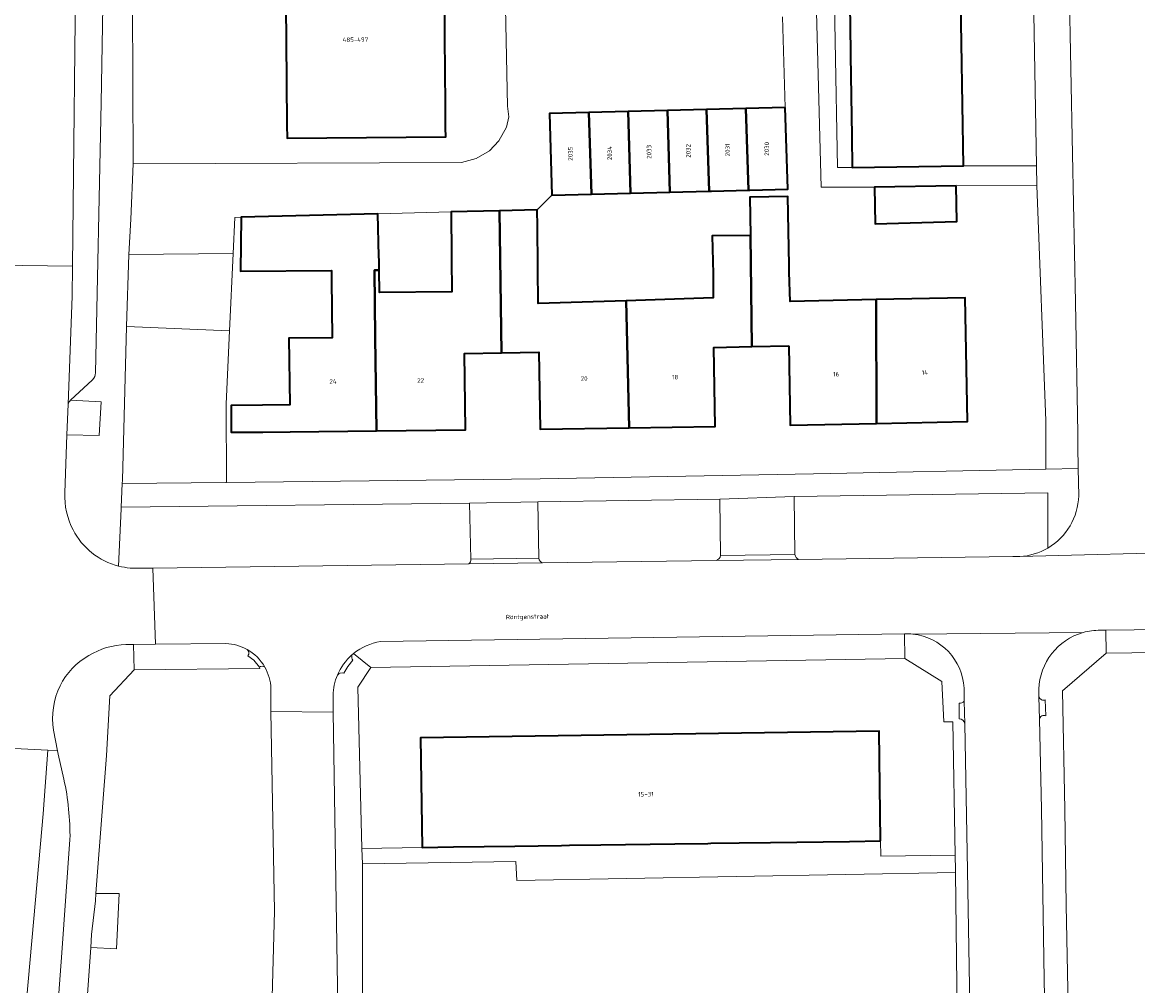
# Model space of a CAD drawing. Header units: metres. Extents: x 197700 to 204338, y 317132 to 325229.
# Tile 1034 of 1056: x 199121 to 199210, y 321923 to 322000. Entities that reach past the tile are written whole.
import ezdxf
from ezdxf.enums import TextEntityAlignment as Align

# ---------------------------------------------------------------- set-up
doc = ezdxf.new("R2010")
doc.units = ezdxf.units.M
for name, color, linetype, lineweight in [('B-WE-GR-BEPLANTING_CULTUUR_HEESTERS-GV', 90, 'Continuous', 18), ('B-WE-GR-GROENVOORZIENING-GV', 80, 'Continuous', 18), ('B-WE-IE-TERREINAFSCHEIDING_KUNSTMATIG_MUUR-G', 90, 'IE-TERREINAFSCHEIDING-KUNSTMATIG-DICHT', 18), ('B-WE-OG-BEBOUWING-GV', 7, 'Continuous', 35), ('B-WE-OG-BEBOUWING-T18', 10, 'Continuous', 18), ('B-WE-OG-TERREIN_ERF-GV', 7, 'Continuous', 18), ('B-WE-OG-TOPOGRAFIE-T18', 10, 'Continuous', 18), ('B-WE-VH-VERHARDING_ASFALT-GV', 252, 'Continuous', 18), ('B-WE-VH-VERHARDING_BETONSTRAATSTEEN-GV', 252, 'Continuous', 18), ('B-WE-VH-VERHARDING_OPEN-GV', 252, 'Continuous', 18), ('B-WE-VH-VERHARDING_SIERBESTRATING-GV', 252, 'Continuous', 18), ('B-WE-VH-VERHARDING_STRAATBAKSTEEN-GV', 252, 'Continuous', 18), ('B-WE-VH-VERHARDING_TEGEL-GV', 252, 'Continuous', 18)]:
    doc.layers.add(name, color=color, linetype=linetype, lineweight=lineweight)
doc.styles.add('NLCS-ISO-M200-T18', font='NLCS-ISO.ttf', dxfattribs={"height": 0.36})
doc.linetypes.add('IE-TERREINAFSCHEIDING-KUNSTMATIG-DICHT', pattern='A,8,-1,[82,NLCS.SHX,S=0.75,R=90,X=0,Y=0],-1', length=10)

msp = doc.modelspace()

# ---------------------------------------------------------------- linework, layer by layer
at = {"layer": 'B-WE-GR-BEPLANTING_CULTUUR_HEESTERS-GV'}
msp.add_lwpolyline([(199129.466, 321975.762), (199137.705, 321975.415), (199137.994, 321981.616), (199129.628, 321981.547)], close=True, dxfattribs=at)
at = {"layer": 'B-WE-GR-GROENVOORZIENING-GV'}
msp.add_lwpolyline([(199137.432, 321969.574), (199137.705, 321975.415), (199129.466, 321975.762), (199129.121, 321963.47), (199129.111, 321963.226), (199137.39, 321963.288), (199137.44, 321963.289)], close=True, dxfattribs=at)
for points in [[(199124.78, 321969.549), (199124.688, 321967.098), (199127.276, 321967.045), (199127.427, 321969.737), (199124.986, 321969.87)], [(199157.002, 321957.154), (199156.889, 321961.638), (199129.032, 321961.318), (199129.027, 321961.198), (199128.826, 321956.604)], [(199176.977, 321957.451), (199176.921, 321961.951), (199162.363, 321961.749), (199162.427, 321957.231)], [(199203.15, 321958.046), (199203.15, 321962.455), (199182.851, 321962.179), (199182.914, 321957.525)], [(199183.222, 321957.141), (199200.348, 321957.371)], [(199129.743, 321956.447), (199131.556, 321956.446), (199156.836, 321956.786)], [(199162.74, 321956.865), (199176.613, 321957.052)]]:
    msp.add_lwpolyline(points, dxfattribs=at)
for points in [[(199124.986, 321969.87, 0.195242), (199124.78, 321969.549)], [(199200.914, 321957.371, 0.118515), (199203.15, 321958.046)], [(199156.836, 321956.786, 0.259115), (199157.002, 321957.154)], [(199162.427, 321957.231, 0.272296), (199162.74, 321956.865)], [(199176.613, 321957.052, 0.279487), (199176.977, 321957.451)], [(199182.914, 321957.525, 0.210051), (199183.222, 321957.141)], [(199200.348, 321957.371, 0.02827), (199200.914, 321957.371)], [(199128.826, 321956.604, 0.040833), (199129.743, 321956.447)]]:
    msp.add_lwpolyline(points, format="xyb", dxfattribs=at)
at = {"layer": 'B-WE-IE-TERREINAFSCHEIDING_KUNSTMATIG_MUUR-G'}
msp.add_lwpolyline([(199181.928, 322000.538), (199182.145, 321993.299)], dxfattribs=at)
at = {"layer": 'B-WE-OG-BEBOUWING-GV'}
for points in [[(199196.021, 322013.193), (199187.134, 322012.966), (199187.142, 322012.479), (199187.18, 322009.98), (199187.296, 322002.442), (199187.334, 322000), (199187.335, 321999.942), (199187.374, 321997.446), (199187.475, 321991.003), (199187.514, 321988.503), (199196.42, 321988.637)], [(199154.882, 322003.884), (199154.875, 322004.819), (199154.864, 322006.156), (199154.86, 322006.566), (199154.854, 322007.249), (199154.838, 322009.156), (199154.836, 322009.468), (199142.145, 322009.363), (199142.153, 322008.382), (199142.169, 322006.46), (199142.174, 322005.809), (199142.178, 322005.382), (199142.185, 322004.586), (199142.261, 321995.454), (199142.264, 321995.124), (199142.289, 321992.124), (199142.291, 321991.901), (199142.3, 321990.85), (199154.99, 321990.96), (199154.984, 321991.677), (199154.981, 321992.094), (199154.959, 321994.668), (199154.956, 321995.085), (199154.915, 322000)], [(199166.64, 321986.352), (199166.441, 321992.9), (199163.3, 321992.82), (199163.47, 321986.27)], [(199169.781, 321986.434), (199169.582, 321992.98), (199166.441, 321992.9), (199166.64, 321986.352)], [(199169.582, 321992.98), (199169.781, 321986.434), (199172.922, 321986.515), (199172.723, 321993.059)], [(199176.063, 321986.597), (199175.863, 321993.139), (199172.723, 321993.059), (199172.922, 321986.515)], [(199175.863, 321993.139), (199176.063, 321986.597), (199176.238, 321986.602), (199179.203, 321986.678), (199179.004, 321993.219)], [(199182.145, 321993.299), (199179.004, 321993.219), (199179.203, 321986.678), (199179.311, 321986.681), (199182.35, 321986.76)], [(199195.821, 321987.017), (199189.28, 321986.92), (199189.34, 321984), (199195.869, 321984.172)], [(199182.426, 321974.23), (199182.556, 321967.88), (199189.461, 321968.021), (199189.42, 321977.925), (199182.535, 321977.784), (199182.47, 321980.11), (199182.459, 321980.679), (199182.35, 321986.18), (199179.322, 321986.12), (199179.362, 321983.065), (199179.478, 321974.162)], [(199149.45, 321967.419), (199149.352, 321974.919), (199149.282, 321980.29), (199149.677, 321980.293), (199149.657, 321981.073), (199149.65, 321981.369), (199149.564, 321984.794), (199138.634, 321984.52), (199138.567, 321980.206), (199145.852, 321980.263), (199145.858, 321979.5), (199145.893, 321974.879), (199142.45, 321974.84), (199142.513, 321969.509), (199140.344, 321969.484), (199137.814, 321969.455), (199137.838, 321967.315), (199140.369, 321967.315), (199142.538, 321967.34)], [(199149.45, 321967.419), (199156.568, 321967.5), (199156.496, 321973.603), (199159.441, 321973.662), (199159.292, 321985.039), (199155.431, 321984.942), (199155.458, 321981.414), (199155.46, 321981.219), (199155.48, 321978.544), (199149.691, 321978.5), (199149.677, 321980.293), (199149.282, 321980.29), (199149.352, 321974.919)], [(199169.662, 321967.667), (199169.434, 321977.837), (199162.39, 321977.61), (199162.358, 321980.444), (199162.357, 321980.564), (199162.32, 321983.769), (199162.304, 321985.114), (199159.292, 321985.039), (199159.441, 321973.662), (199162.451, 321973.723), (199162.547, 321967.56)], [(199169.434, 321977.837), (199169.662, 321967.667), (199176.537, 321967.77), (199176.441, 321974.091), (199179.478, 321974.162), (199179.362, 321983.065), (199176.315, 321983.025), (199176.38, 321979.99), (199176.38, 321978.06)], [(199189.461, 321968.021), (199196.736, 321968.17), (199196.534, 321978.07), (199189.42, 321977.925)], [(199189.777, 321934.62), (199189.653, 321943.39), (199152.983, 321942.87), (199153.107, 321934.1), (199155.607, 321934.135), (199160.524, 321934.205), (199162.394, 321934.232), (199164.264, 321934.258), (199164.894, 321934.267), (199167.394, 321934.302), (199173.308, 321934.386), (199175.96, 321934.424), (199176.203, 321934.428), (199178.459, 321934.46), (199180.959, 321934.495), (199187.277, 321934.585)]]:
    msp.add_lwpolyline(points, close=True, dxfattribs=at)
at = {"layer": 'B-WE-OG-TERREIN_ERF-GV'}
for points in [[(199186.755, 322037.593), (199195.622, 322037.726), (199196.021, 322013.193), (199196.42, 321988.637), (199202.244, 321988.637), (199201.731, 322017.537), (199201.341, 322039.52), (199185.395, 322039.182), (199186.337, 321988.503), (199187.514, 321988.503), (199187.475, 321991.003), (199187.374, 321997.446), (199187.335, 321999.942), (199187.334, 322000), (199187.296, 322002.442), (199187.18, 322009.98), (199187.142, 322012.479), (199187.134, 322012.966), (199187.126, 322013.467), (199187.088, 322015.967), (199186.986, 322022.552), (199186.948, 322025.02), (199186.911, 322027.473), (199186.794, 322035.09)], [(199149.677, 321980.293), (199149.691, 321978.5), (199155.48, 321978.544), (199155.46, 321981.219), (199155.458, 321981.414), (199155.431, 321984.942), (199149.564, 321984.794), (199149.65, 321981.369), (199149.657, 321981.073)], [(199195.744, 321933.49), (199195.557, 321944.133), (199194.849, 321944.133), (199194.679, 321947.36), (199191.709, 321949.213), (199148.992, 321948.496), (199147.95, 321946.915), (199148.29, 321934.024), (199153.107, 321934.1), (199152.983, 321942.87), (199189.653, 321943.39), (199189.777, 321934.62), (199189.794, 321933.407)]]:
    msp.add_lwpolyline(points, close=True, dxfattribs=at)
for points in [[(199181.928, 322000.538), (199182.145, 321993.299), (199182.35, 321986.76), (199179.311, 321986.681), (199179.203, 321986.678), (199176.238, 321986.602), (199176.063, 321986.597), (199172.922, 321986.515), (199169.781, 321986.434), (199166.64, 321986.352), (199163.47, 321986.27), (199162.304, 321985.114), (199162.32, 321983.769), (199162.357, 321980.564), (199162.358, 321980.444), (199162.39, 321977.61), (199169.434, 321977.837), (199176.38, 321978.06), (199176.38, 321979.99), (199176.315, 321983.025), (199179.362, 321983.065), (199179.322, 321986.12), (199182.35, 321986.18), (199182.459, 321980.679), (199182.47, 321980.11), (199182.535, 321977.784), (199189.42, 321977.925), (199196.534, 321978.07), (199196.736, 321968.17), (199189.461, 321968.021), (199182.556, 321967.88), (199182.426, 321974.23), (199179.478, 321974.162), (199176.441, 321974.091), (199176.537, 321967.77), (199169.662, 321967.667), (199162.547, 321967.56), (199162.451, 321973.723), (199159.441, 321973.662), (199156.496, 321973.603), (199156.568, 321967.5), (199149.45, 321967.419), (199142.538, 321967.34), (199140.369, 321967.315), (199137.838, 321967.315), (199137.814, 321969.455), (199140.344, 321969.484), (199142.513, 321969.509), (199142.45, 321974.84), (199145.893, 321974.879), (199145.858, 321979.5), (199145.852, 321980.263), (199138.567, 321980.206), (199138.634, 321984.52), (199138.129, 321984.507), (199137.994, 321981.616), (199137.705, 321975.415), (199137.432, 321969.574), (199137.44, 321963.289), (199162.534, 321963.594), (199184.4, 321963.986), (199203.003, 321964.361), (199202.99, 321968.229), (199202.272, 321987.052), (199195.821, 321987.017), (199195.869, 321984.172), (199189.34, 321984), (199189.28, 321986.92), (199185.03, 321986.92), (199183.963, 322026.998)], [(199129.901, 322008.185), (199129.988, 321988.775), (199156.257, 321988.89), (199157.431, 321989.214), (199158.48, 321989.839), (199159.23, 321990.622), (199159.847, 321991.73), (199160.03, 321992.552), (199159.936, 321993.391), (199159.726, 322003.924)], [(199154.882, 322003.884), (199154.915, 322000), (199154.956, 321995.085), (199154.959, 321994.668), (199154.981, 321992.094), (199154.984, 321991.677), (199154.99, 321990.96), (199142.3, 321990.85), (199142.291, 321991.901), (199142.289, 321992.124), (199142.264, 321995.124), (199142.261, 321995.454), (199142.185, 322004.586)], [(199234.657, 321949.975), (199207.81, 321949.638), (199204.32, 321946.626), (199204.503, 321937.126), (199204.635, 321929.469), (199205.021, 321909.282), (199205.389, 321886.942), (199206.159, 321841.458), (199206.628, 321814.974), (199207.579, 321814.033), (199208.983, 321812.644), (199213.049, 321812.523)], [(199140.083, 321948.521), (199140.13, 321948.42), (199130.065, 321948.317), (199128.122, 321946.229), (199127.841, 321941.458), (199127.534, 321937.319), (199126.998, 321930.4), (199128.866, 321930.422), (199128.653, 321925.974), (199126.589, 321926.099)], [(199126.589, 321926.099), (199126.262, 321921.199), (199125.333, 321912.117), (199124.378, 321902.78), (199123.297, 321893.826), (199122.478, 321888.036), (199119.763, 321871.022), (199119.705, 321870.707), (199124.191, 321870.824), (199141.885, 321871.287), (199141.858, 321872.796), (199137.431, 321879.069), (199135.645, 321886.396), (199136.538, 321894.974), (199138.324, 321899.799), (199136.181, 321912.13), (199138.86, 321919.457), (199141.075, 321921.118), (199141.29, 321928.999), (199141.012, 321944.977), (199140.999, 321946.803)], [(199195.912, 321920.87), (199195.768, 321932.079), (199160.679, 321931.462), (199160.594, 321932.97), (199148.323, 321932.778), (199148.324, 321932.739), (199148.334, 321919.722)]]:
    msp.add_lwpolyline(points, dxfattribs=at)
for points in [[(199140.518, 321948.532, 0.342733), (199140.083, 321948.521)], [(199140.999, 321946.803, 0.123154), (199140.518, 321948.532)]]:
    msp.add_lwpolyline(points, format="xyb", dxfattribs=at)
at = {"layer": 'B-WE-VH-VERHARDING_ASFALT-GV'}
for points in [[(199125.141, 321980.609), (199125.427, 322007.658), (199125.428, 322007.757), (199125.702, 322013.758)], [(199204.849, 322003.248), (199205.116, 321989.572), (199205.374, 321977.72), (199205.559, 321967.226), (199205.551, 321966.201), (199205.584, 321964.409), (199205.625, 321962.239)], [(199119.234, 321983.82), (199119.103, 321980.685), (199125.141, 321980.609)], [(199200.348, 321957.371), (199183.222, 321957.141), (199176.613, 321957.052), (199162.74, 321956.865), (199156.836, 321956.786), (199131.556, 321956.446), (199131.76, 321950.364), (199137.411, 321950.403)], [(199200.914, 321957.371), (199215.399, 321957.748)], [(199215.399, 321957.748), (199200.914, 321957.371)], [(199207.343, 321951.473), (199207.788, 321951.478), (199237.311, 321951.83)], [(199149.768, 321950.561), (199191.68, 321951.182), (199191.741, 321951.183)], [(199205.98, 321951.289), (199192.36, 321951.16)], [(199192.36, 321951.16), (199205.98, 321951.289)], [(199140.999, 321946.803), (199141.012, 321944.977), (199145.998, 321944.928), (199145.977, 321946.262)], [(199196.454, 321946.848), (199196.473, 321945.793), (199196.507, 321943.983)], [(199203.103, 321910.761), (199202.87, 321923.552), (199202.652, 321937.148), (199202.488, 321944.347), (199202.447, 321946.136), (199202.433, 321946.76)], [(199196.507, 321943.983), (199196.722, 321932.247), (199196.988, 321916.816)], [(199120.634, 321912.587), (199122.566, 321934.376), (199122.785, 321936.78), (199123.156, 321941.878), (199117.272, 321942.185), (199117.255, 321941.697)]]:
    msp.add_lwpolyline(points, dxfattribs=at)
for points in [[(199205.625, 321962.239, -0.259739), (199203.15, 321958.046)], [(199203.15, 321958.046, -0.118515), (199200.914, 321957.371)], [(199200.914, 321957.371, -0.02827), (199200.348, 321957.371)], [(199191.741, 321951.183, -0.034059), (199192.36, 321951.16)], [(199192.36, 321951.16, -0.369015), (199196.454, 321946.848)], [(199202.433, 321946.76, -0.326088), (199205.98, 321951.289)], [(199205.98, 321951.289, -0.070631), (199207.343, 321951.473)], [(199137.411, 321950.403, -0.119639), (199139.093, 321949.942)], [(199147.622, 321949.614, -0.134406), (199149.768, 321950.561)], [(199139.093, 321949.942, -0.136506), (199140.518, 321948.532)], [(199146.325, 321947.887, -0.113651), (199147.488, 321949.501)], [(199147.488, 321949.501, -0.011717), (199147.622, 321949.614)], [(199140.518, 321948.532, -0.123154), (199140.999, 321946.803)], [(199145.977, 321946.262, -0.093595), (199146.325, 321947.887)]]:
    msp.add_lwpolyline(points, format="xyb", dxfattribs=at)
at = {"layer": 'B-WE-VH-VERHARDING_BETONSTRAATSTEEN-GV'}
for points in [[(199159.726, 322003.924), (199159.936, 321993.391), (199160.03, 321992.552), (199159.847, 321991.73), (199159.23, 321990.622), (199158.48, 321989.839), (199157.431, 321989.214), (199156.257, 321988.89), (199129.988, 321988.775), (199129.812, 321984.364), (199129.628, 321981.547), (199137.994, 321981.616), (199138.129, 321984.507), (199138.634, 321984.52), (199149.564, 321984.794), (199155.431, 321984.942), (199159.292, 321985.039), (199162.304, 321985.114), (199163.47, 321986.27), (199163.3, 321992.82), (199166.441, 321992.9), (199169.582, 321992.98), (199172.723, 321993.059), (199175.863, 321993.139), (199179.004, 321993.219), (199182.145, 321993.299), (199181.928, 322000.538)], [(199124.515, 321962.47), (199124.688, 321967.098), (199124.78, 321969.549), (199125.104, 321978.197), (199125.141, 321980.609), (199119.103, 321980.685)], [(199118.466, 321963.135), (199118.093, 321955.165), (199117.433, 321944.62), (199117.272, 321942.185), (199123.156, 321941.878)], [(199162.427, 321957.231), (199157.002, 321957.154)], [(199176.613, 321957.052), (199183.222, 321957.141)], [(199182.914, 321957.525), (199176.977, 321957.451)], [(199129.41, 321950.337), (199130.002, 321950.32), (199130.015, 321950.32), (199131.76, 321950.364), (199131.556, 321956.446), (199129.743, 321956.447)], [(199156.836, 321956.786), (199162.74, 321956.865)], [(199139.168, 321949.414), (199139.629, 321949.083), (199140.083, 321948.521)], [(199146.834, 321948.044), (199147.163, 321948.574), (199147.569, 321949.066)], [(199196.054, 321945.635), (199196.051, 321944.39)], [(199196.507, 321943.983), (199196.473, 321945.793)], [(199202.447, 321946.136), (199202.488, 321944.347)], [(199202.99, 321944.638), (199202.951, 321945.898)], [(199123.156, 321941.878), (199123.94, 321941.837), (199123.609, 321943.488)]]:
    msp.add_lwpolyline(points, dxfattribs=at)
for points in [[(199125.176, 321959.512, -0.128721), (199124.515, 321962.47)], [(199128.826, 321956.604, -0.214041), (199125.176, 321959.512)], [(199157.002, 321957.154, -0.259115), (199156.836, 321956.786)], [(199162.74, 321956.865, -0.272296), (199162.427, 321957.231)], [(199176.977, 321957.451, -0.279487), (199176.613, 321957.052)], [(199183.222, 321957.141, -0.210051), (199182.914, 321957.525)], [(199129.743, 321956.447, -0.040833), (199128.826, 321956.604)], [(199126.431, 321949.442, -0.127945), (199129.41, 321950.337)], [(199124.138, 321947.034, -0.149116), (199126.431, 321949.442)], [(199140.518, 321948.532, 0.136506), (199139.093, 321949.942)], [(199139.093, 321949.942, -0.413457), (199139.168, 321949.414)], [(199147.488, 321949.501, 0.113651), (199146.325, 321947.887)], [(199147.569, 321949.066, -0.256987), (199147.488, 321949.501)], [(199140.083, 321948.521, -0.342733), (199140.518, 321948.532)], [(199146.325, 321947.887, -0.298007), (199146.834, 321948.044)], [(199123.609, 321943.488, -0.153476), (199124.138, 321947.034)], [(199196.473, 321945.793, -0.278882), (199196.054, 321945.635)], [(199202.951, 321945.898, -0.417501), (199202.447, 321946.136)], [(199202.488, 321944.347, -0.489291), (199202.99, 321944.638)], [(199196.051, 321944.39, -0.395518), (199196.507, 321943.983)]]:
    msp.add_lwpolyline(points, format="xyb", dxfattribs=at)
at = {"layer": 'B-WE-VH-VERHARDING_OPEN-GV'}
msp.add_lwpolyline([(199189.794, 321933.407), (199189.777, 321934.62), (199187.277, 321934.585), (199180.959, 321934.495), (199178.459, 321934.46), (199176.203, 321934.428), (199175.96, 321934.424), (199173.308, 321934.386), (199167.394, 321934.302), (199164.894, 321934.267), (199164.264, 321934.258), (199162.394, 321934.232), (199160.524, 321934.205), (199155.607, 321934.135), (199153.107, 321934.1), (199148.29, 321934.024), (199148.323, 321932.778), (199160.594, 321932.97), (199160.679, 321931.462), (199195.768, 321932.079), (199195.765, 321932.285), (199195.744, 321933.49)], close=True, dxfattribs=at)
at = {"layer": 'B-WE-VH-VERHARDING_SIERBESTRATING-GV'}
for points in [[(199128.826, 321956.604), (199129.027, 321961.198), (199129.032, 321961.318), (199129.111, 321963.226), (199129.121, 321963.47), (199129.466, 321975.762), (199129.628, 321981.547), (199129.812, 321984.364), (199129.988, 321988.775), (199129.901, 322008.185), (199129.881, 322012.7), (199129.795, 322025.646), (199129.991, 322028.659)], [(199125.702, 322013.758), (199125.428, 322007.757), (199125.427, 322007.658), (199127.658, 322007.596), (199127.415, 321993.677)], [(199127.415, 321993.677), (199126.977, 321972.076)], [(199126.729, 321971.512), (199124.986, 321969.87), (199127.427, 321969.737), (199127.276, 321967.045), (199124.688, 321967.098), (199124.515, 321962.47)], [(199125.333, 321912.117), (199126.262, 321921.199), (199126.589, 321926.099), (199126.657, 321927.126), (199126.966, 321929.824), (199126.998, 321930.4), (199127.534, 321937.319), (199127.841, 321941.458), (199128.122, 321946.229), (199130.065, 321948.317), (199130.015, 321950.32), (199130.002, 321950.32), (199129.41, 321950.337)], [(199123.609, 321943.488), (199123.94, 321941.837), (199123.994, 321941.57), (199124.442, 321939.569)], [(199124.932, 321934.734), (199124.287, 321925.678), (199123.951, 321921.375), (199123.028, 321912.347), (199125.333, 321912.117)]]:
    msp.add_lwpolyline(points, dxfattribs=at)
for points in [[(199126.977, 321972.076, -0.205016), (199126.729, 321971.512)], [(199124.515, 321962.47, 0.128721), (199125.176, 321959.512)], [(199125.176, 321959.512, 0.214041), (199128.826, 321956.604)], [(199129.41, 321950.337, 0.127945), (199126.431, 321949.442)], [(199126.431, 321949.442, 0.149116), (199124.138, 321947.034)], [(199124.138, 321947.034, 0.153476), (199123.609, 321943.488)], [(199124.442, 321939.569, -0.056737), (199124.932, 321934.734)]]:
    msp.add_lwpolyline(points, format="xyb", dxfattribs=at)
at = {"layer": 'B-WE-VH-VERHARDING_STRAATBAKSTEEN-GV'}
for points in [[(199126.977, 321972.076), (199127.415, 321993.677), (199127.658, 322007.596), (199125.427, 322007.658), (199125.141, 321980.609), (199125.104, 321978.197), (199124.78, 321969.549)], [(199124.986, 321969.87), (199126.729, 321971.512)], [(199123.94, 321941.837), (199123.156, 321941.878), (199122.785, 321936.78), (199122.566, 321934.376), (199120.634, 321912.587), (199123.028, 321912.347), (199123.951, 321921.375), (199124.287, 321925.678), (199124.932, 321934.734)], [(199124.442, 321939.569), (199123.994, 321941.57), (199123.94, 321941.837)]]:
    msp.add_lwpolyline(points, dxfattribs=at)
for points in [[(199126.729, 321971.512, 0.205016), (199126.977, 321972.076)], [(199124.78, 321969.549, -0.195242), (199124.986, 321969.87)], [(199124.932, 321934.734, 0.056737), (199124.442, 321939.569)]]:
    msp.add_lwpolyline(points, format="xyb", dxfattribs=at)
msp.add_lwpolyline([(199141.858, 321872.796), (199141.885, 321871.287), (199141.93, 321869.477), (199142.845, 321830.016), (199143.069, 321817.446), (199148.092, 321817.462), (199147.984, 321822.093), (199148.013, 321827.368), (199146.894, 321879.567), (199146.506, 321899.238), (199146.367, 321921.318), (199145.998, 321944.928), (199141.012, 321944.977), (199141.29, 321928.999), (199141.075, 321921.118), (199141.462, 321894.966)], close=True, dxfattribs=at)
at = {"layer": 'B-WE-VH-VERHARDING_TEGEL-GV'}
for points in [[(199187.514, 321988.503), (199186.337, 321988.503), (199185.395, 322039.182), (199183.636, 322039.299), (199183.681, 322037.598), (199183.936, 322028.03), (199183.963, 322026.998), (199185.03, 321986.92), (199189.28, 321986.92), (199195.821, 321987.017), (199202.272, 321987.052), (199202.244, 321988.637), (199196.42, 321988.637)], [(199156.889, 321961.638), (199157.002, 321957.154), (199162.427, 321957.231), (199162.363, 321961.749)], [(199182.851, 321962.179), (199176.921, 321961.951), (199176.977, 321957.451), (199182.914, 321957.525)], [(199126.589, 321926.099), (199128.653, 321925.974), (199128.866, 321930.422), (199126.998, 321930.4), (199126.966, 321929.824), (199126.657, 321927.126)]]:
    msp.add_lwpolyline(points, close=True, dxfattribs=at)
for points in [[(199307.03, 322007.857), (199307.547, 322007.82), (199308.375, 322014.951), (199307.192, 322014.539), (199307.602, 322018.585), (199305.747, 322018.777), (199216.874, 322017.544), (199204.46, 322017.36), (199204.455, 322017.537), (199201.731, 322017.537), (199202.244, 321988.637), (199202.272, 321987.052), (199202.99, 321968.229), (199203.003, 321964.361), (199205.584, 321964.409), (199205.551, 321966.201), (199205.559, 321967.226), (199205.374, 321977.72), (199205.116, 321989.572), (199204.849, 322003.248)], [(199205.625, 321962.239), (199205.584, 321964.409), (199203.003, 321964.361), (199184.4, 321963.986), (199162.534, 321963.594), (199137.44, 321963.289), (199137.39, 321963.288), (199129.111, 321963.226), (199129.032, 321961.318), (199156.889, 321961.638), (199162.363, 321961.749), (199176.921, 321961.951)], [(199176.921, 321961.951), (199182.851, 321962.179), (199203.15, 321962.455), (199203.15, 321958.046)], [(199237.311, 321951.83), (199207.788, 321951.478), (199207.81, 321949.638), (199234.657, 321949.975)], [(199191.709, 321949.213), (199191.68, 321951.182), (199149.768, 321950.561)], [(199191.741, 321951.183), (199191.68, 321951.182), (199191.709, 321949.213), (199194.679, 321947.36), (199194.849, 321944.133), (199195.557, 321944.133), (199195.744, 321933.49), (199195.765, 321932.285), (199195.768, 321932.079), (199195.912, 321920.87), (199196.183, 321907.763), (199196.343, 321897.819), (199196.575, 321884.205), (199196.795, 321870.53), (199197.014, 321858.204), (199197.258, 321843.83), (199197.448, 321834.569), (199197.362, 321834.584), (199197.638, 321818.347), (199197.704, 321815.009), (199196.569, 321813.24), (199196.407, 321813.242), (199197.015, 321812.562)], [(199205.808, 321812.799), (199207.579, 321814.033), (199206.628, 321814.974), (199206.159, 321841.458), (199205.389, 321886.942), (199205.021, 321909.282), (199204.635, 321929.469), (199204.503, 321937.126), (199204.32, 321946.626), (199207.81, 321949.638), (199207.788, 321951.478), (199207.343, 321951.473)], [(199137.411, 321950.403), (199131.76, 321950.364), (199130.015, 321950.32), (199130.065, 321948.317), (199140.13, 321948.42), (199140.083, 321948.521)], [(199140.083, 321948.521), (199139.629, 321949.083), (199139.168, 321949.414)], [(199149.81, 321827.623), (199149.381, 321858.138), (199149.057, 321878.726), (199148.726, 321899.336), (199148.587, 321902.514), (199148.334, 321919.722), (199148.324, 321932.739), (199148.323, 321932.778), (199148.29, 321934.024), (199147.95, 321946.915), (199148.992, 321948.496), (199147.622, 321949.614)], [(199147.622, 321949.614), (199148.992, 321948.496), (199191.709, 321949.213)], [(199147.569, 321949.066), (199147.163, 321948.574), (199146.834, 321948.044)], [(199196.473, 321945.793), (199196.454, 321946.848)], [(199202.433, 321946.76), (199202.447, 321946.136)], [(199145.977, 321946.262), (199145.998, 321944.928), (199146.367, 321921.318), (199146.506, 321899.238), (199146.894, 321879.567), (199148.013, 321827.368), (199147.984, 321822.093), (199148.092, 321817.462)], [(199196.051, 321944.39), (199196.054, 321945.635)], [(199202.951, 321945.898), (199202.99, 321944.638)], [(199198.686, 321816.191), (199198.682, 321816.465), (199198.597, 321822.481), (199198.411, 321832.11), (199198.2, 321844.588), (199198.036, 321855.723), (199197.826, 321866.617), (199197.677, 321876.261), (199197.522, 321885.452), (199197.356, 321893.365), (199197.162, 321906.197), (199196.988, 321916.816), (199196.722, 321932.247), (199196.507, 321943.983)], [(199202.488, 321944.347), (199202.652, 321937.148), (199202.87, 321923.552), (199203.103, 321910.761), (199203.379, 321894.648), (199203.649, 321879.998), (199203.815, 321868.756), (199204.078, 321854.992), (199204.335, 321839.477), (199204.555, 321825.719), (199204.734, 321816.387), (199204.739, 321816.122)]]:
    msp.add_lwpolyline(points, dxfattribs=at)
for points in [[(199203.15, 321958.046, 0.259739), (199205.625, 321962.239)], [(199192.36, 321951.16, 0.034059), (199191.741, 321951.183)], [(199196.454, 321946.848, 0.369015), (199192.36, 321951.16)], [(199205.98, 321951.289, 0.326088), (199202.433, 321946.76)], [(199207.343, 321951.473, 0.070631), (199205.98, 321951.289)], [(199139.093, 321949.942, 0.119639), (199137.411, 321950.403)], [(199149.768, 321950.561, 0.134406), (199147.622, 321949.614)], [(199139.168, 321949.414, 0.413457), (199139.093, 321949.942)], [(199147.488, 321949.501, 0.256987), (199147.569, 321949.066)], [(199147.622, 321949.614, 0.011717), (199147.488, 321949.501)], [(199146.325, 321947.887, 0.093595), (199145.977, 321946.262)], [(199146.834, 321948.044, 0.298007), (199146.325, 321947.887)], [(199196.054, 321945.635, 0.278882), (199196.473, 321945.793)], [(199202.447, 321946.136, 0.417501), (199202.951, 321945.898)], [(199202.99, 321944.638, 0.489291), (199202.488, 321944.347)], [(199196.507, 321943.983, 0.395518), (199196.051, 321944.39)]]:
    msp.add_lwpolyline(points, format="xyb", dxfattribs=at)

# ---------------------------------------------------------------- texts
at = {"layer": 'B-WE-OG-BEBOUWING-T18', "style": 'NLCS-ISO-M200-T18'}
for s, rotation, p in [('485-497', 0.4, (199147.767, 321998.719)), ('2034', 90, (199168.1, 321989.648)), ('2033', 90, (199171.254, 321989.744)), ('2032', 90, (199174.392, 321989.825)), ('2031', 90, (199177.53, 321989.907)), ('2030', 90, (199180.668, 321989.988)), ('2035', 90, (199164.963, 321989.598)), ('14', 1.1, (199193.319, 321972.101)), ('24', 0.6, (199145.97, 321971.379)), ('22', 0.6, (199152.985, 321971.459)), ('20', 0.8, (199166.065, 321971.613)), ('18', 0.8, (199173.342, 321971.723)), ('16', 1.1, (199186.222, 321971.956)), ('15-31', 0.8, (199171.006, 321938.354))]:
    msp.add_text(s, height=0.36, rotation=rotation, dxfattribs=at).set_placement(p, align=Align.MIDDLE)
at = {"layer": 'B-WE-OG-TOPOGRAFIE-T18', "style": 'NLCS-ISO-M200-T18'}
msp.add_text('Röntgenstraat', height=0.36, rotation=1.2, dxfattribs=at).set_placement((199161.534, 321952.507), align=Align.MIDDLE)

doc.saveas('drawing.dxf')
